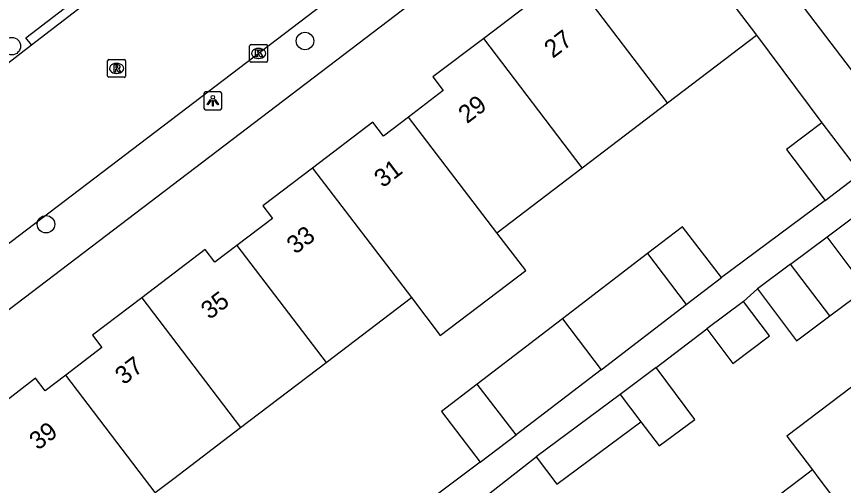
# Model space of a CAD drawing. Extents: x 160037 to 160839, y 385326 to 386441.
# Drawn here: x 160402.85 to 160449.09, y 385749.61 to 385775.85 of the extents above; entities that cross this region are included whole.
import ezdxf

# ---------------------------------------------------------------- set-up
doc = ezdxf.new("R2010")
doc.units = 0
for name, color, linetype in [('IMGEO_Boom', 7, 'Continuous'), ('IMGEO_Kolk', 7, 'Continuous'), ('IMGEO_Lichtpunt', 7, 'Continuous'), ('IMGEO_Muur', 7, 'Continuous'), ('IMGEO_Pand', 7, 'Continuous'), ('IMGEO_Pand_nummerreeks', 7, 'Continuous'), ('IMGEO_Rijbaan_lokaal_gesloten', 7, 'Continuous'), ('IMGEO_Rijbaan_lokaal_open', 7, 'Continuous'), ('IMGEO_Rioolput', 7, 'Continuous'), ('IMGEO_Voetpad_open', 7, 'Continuous')]:
    doc.layers.add(name, color=color, linetype=linetype)

msp = doc.modelspace()

# ---------------------------------------------------------------- linework, layer by layer
at = {"layer": 'IMGEO_Boom'}
for centre in [(160418.981, 385774.477), (160402.589, 385774.189), (160404.501, 385764.222)]:
    msp.add_circle(centre, 0.489, dxfattribs=at)
at = {"layer": 'IMGEO_Kolk'}
for p, q in [((160415.964, 385774.283), (160416.816, 385774.283)), ((160415.889, 385773.357), (160415.889, 385774.209)), ((160416.377, 385774.063), (160416.402, 385774.063)), ((160416.89, 385774.209), (160416.89, 385773.357)), ((160416.4, 385773.503), (160416.375, 385773.503)), ((160416.816, 385773.283), (160415.964, 385773.283))]:
    msp.add_line(p, q, dxfattribs=at)
for points in [[(160415.964, 385774.283), (160416.816, 385774.283)], [(160415.889, 385773.357), (160415.889, 385774.209)], [(160416.21, 385773.983), (160416.333, 385773.983), (160416.333, 385773.832), (160416.463, 385773.983), (160416.627, 385773.983), (160416.481, 385773.832), (160416.634, 385773.583), (160416.482, 385773.583), (160416.397, 385773.747), (160416.333, 385773.68), (160416.333, 385773.583), (160416.21, 385773.583), (160416.21, 385773.983)], [(160416.89, 385774.209), (160416.89, 385773.357)], [(160416.816, 385773.283), (160415.964, 385773.283)]]:
    msp.add_lwpolyline(points, dxfattribs=at)
for centre, start, end in [((160415.966, 385774.207), 91.552, 178.448), ((160415.966, 385774.207), 91.552, 178.448), ((160416.814, 385774.207), 1.552, 88.448), ((160416.814, 385774.207), 1.552, 88.448), ((160415.966, 385773.359), 181.552, 268.448), ((160415.966, 385773.359), 181.552, 268.448), ((160416.814, 385773.359), 271.552, 358.448), ((160416.814, 385773.359), 271.552, 358.448)]:
    msp.add_arc(centre, 0.0765, start, end, dxfattribs=at)
for centre, major_axis, ratio, start_param, end_param in [((160416.376, 385773.783), (-0.387, 0.002), 0.722429, 4.712389, 7.853982), ((160416.401, 385773.783), (-0.39, 0.002), 0.717154, 1.570796, 4.712389)]:
    msp.add_ellipse(centre, major_axis=major_axis, ratio=ratio, start_param=start_param, end_param=end_param, dxfattribs=at)
at = {"layer": 'IMGEO_Lichtpunt'}
for p, q in [((160413.331, 385771.531), (160413.331, 385770.724)), ((160413.331, 385771.531), (160413.331, 385770.724)), ((160414.233, 385771.626), (160413.425, 385771.626)), ((160414.233, 385771.626), (160413.425, 385771.626)), ((160414.327, 385770.724), (160414.327, 385771.531)), ((160414.327, 385770.724), (160414.327, 385771.531)), ((160413.425, 385770.63), (160414.233, 385770.63)), ((160413.425, 385770.63), (160414.233, 385770.63))]:
    msp.add_line(p, q, dxfattribs=at)
for points in [[(160413.705, 385771.195), (160413.744, 385771.167), (160413.556, 385770.905), (160413.518, 385770.932), (160413.705, 385771.195)], [(160413.807, 385771.147), (160413.854, 385771.147), (160413.854, 385770.825), (160413.807, 385770.825), (160413.807, 385771.147)], [(160413.917, 385771.167), (160413.955, 385771.194), (160414.142, 385770.932), (160414.103, 385770.904), (160413.917, 385771.167)]]:
    msp.add_lwpolyline(points, dxfattribs=at)
msp.add_circle((160413.83, 385771.329), 0.0994, dxfattribs=at)
for centre, start, end in [((160413.425, 385771.531), 90, 180), ((160413.425, 385771.531), 90, 180), ((160414.233, 385771.531), 0, 90), ((160414.233, 385771.531), 0, 90), ((160413.425, 385770.724), 180, 270), ((160413.425, 385770.724), 180, 270), ((160414.233, 385770.724), 270, 0), ((160414.233, 385770.724), 270, 360)]:
    msp.add_arc(centre, 0.0946, start, end, dxfattribs=at)
at = {"layer": 'IMGEO_Muur'}
msp.add_lwpolyline([(160444.229, 385774.806), (160447.89, 385769.906)], dxfattribs=at)
at = {"layer": 'IMGEO_Pand'}
for points in [[(160439.203, 385781.418), (160444.229, 385774.806)], [(160434.275, 385777.561), (160432.774, 385776.42), (160432.251, 385777.109), (160428.974, 385774.619)], [(160439.255, 385771.019), (160434.275, 385777.561)], [(160439.255, 385771.019), (160444.229, 385774.806)], [(160428.974, 385774.619), (160426.137, 385772.462), (160426.718, 385771.698), (160424.779, 385770.223)], [(160434.481, 385767.385), (160428.974, 385774.619)], [(160434.481, 385767.385), (160439.255, 385771.019)], [(160424.779, 385770.223), (160423.376, 385769.157), (160422.785, 385769.934), (160419.411, 385767.369)], [(160429.707, 385763.75), (160424.779, 385770.223)], [(160447.89, 385769.906), (160445.907, 385768.401), (160448.063, 385765.56)], [(160447.89, 385769.906), (160450.046, 385767.065)], [(160419.411, 385767.369), (160416.628, 385765.253), (160417.162, 385764.55), (160415.169, 385763.035)], [(160419.411, 385767.369), (160424.933, 385760.116)], [(160429.707, 385763.75), (160434.481, 385767.385)], [(160448.063, 385765.56), (160450.046, 385767.065)], [(160442.268, 385761.24), (160440.093, 385764.077), (160438.14, 385762.579)], [(160424.933, 385760.116), (160426.548, 385757.995), (160431.322, 385761.629), (160429.707, 385763.75)], [(160446.134, 385761.993), (160448.18, 385763.521)], [(160448.337, 385759.095), (160450.358, 385760.604), (160448.18, 385763.521)], [(160415.169, 385763.035), (160413.943, 385762.103), (160413.409, 385762.804), (160409.859, 385760.105)], [(160415.169, 385763.035), (160420.159, 385756.481)], [(160438.14, 385762.579), (160433.378, 385758.928)], [(160438.14, 385762.579), (160440.305, 385759.734)], [(160446.134, 385761.993), (160444.29, 385760.616)], [(160448.337, 385759.095), (160446.134, 385761.993)], [(160440.305, 385759.734), (160442.268, 385761.24)], [(160444.29, 385760.616), (160446.468, 385757.699), (160448.337, 385759.095)], [(160409.859, 385760.105), (160407.104, 385758.011), (160407.626, 385757.323), (160405.606, 385755.787)], [(160409.859, 385760.105), (160415.385, 385752.847)], [(160420.159, 385756.481), (160424.933, 385760.116)], [(160435.544, 385756.083), (160440.305, 385759.734)], [(160443.505, 385759.903), (160441.455, 385758.362)], [(160441.455, 385758.362), (160442.908, 385756.429), (160444.958, 385757.97), (160443.505, 385759.903)], [(160433.378, 385758.928), (160428.617, 385755.277)], [(160433.378, 385758.928), (160435.544, 385756.083)], [(160415.385, 385752.847), (160420.159, 385756.481)], [(160405.606, 385755.787), (160404.446, 385754.906), (160403.905, 385755.617), (160400.314, 385752.834)], [(160410.611, 385749.212), (160410.011, 385750), (160405.606, 385755.787)], [(160435.544, 385756.083), (160430.783, 385752.432)], [(160438.623, 385756.205), (160436.602, 385754.7)], [(160437.762, 385753.175), (160438.793, 385751.82), (160440.784, 385753.302), (160438.623, 385756.205)], [(160452.129, 385754.107), (160450.698, 385755.989), (160445.921, 385752.358), (160447.353, 385750.475)], [(160428.617, 385755.277), (160426.611, 385753.739), (160428.786, 385750.901)], [(160430.783, 385752.432), (160428.617, 385755.277)], [(160436.602, 385754.7), (160431.915, 385751.209)], [(160436.602, 385754.7), (160437.762, 385753.175)], [(160431.915, 385751.209), (160433.058, 385749.673), (160437.762, 385753.175)], [(160410.611, 385749.212), (160411.646, 385750), (160415.385, 385752.847)], [(160428.786, 385750.901), (160430.783, 385752.432)], [(160447.353, 385750.475), (160446.728, 385750), (160442.577, 385746.843)], [(160447.353, 385750.475), (160447.714, 385750), (160452.864, 385743.228)]]:
    msp.add_lwpolyline(points, dxfattribs=at)
at = {"layer": 'IMGEO_Rijbaan_lokaal_gesloten'}
for points in [[(160430.014, 385784.168), (160420.803, 385777.146), (160400.437, 385761.634), (160385.133, 385750), (160358.201, 385729.526)], [(160403.685, 385774.26), (160408.525, 385777.99)], [(160332.826, 385720.277), (160337.658, 385723.913), (160352.828, 385735.505), (160371.922, 385750), (160380.496, 385756.509), (160399.366, 385770.932), (160403.685, 385774.26)]]:
    msp.add_lwpolyline(points, dxfattribs=at)
at = {"layer": 'IMGEO_Rijbaan_lokaal_open'}
msp.add_lwpolyline([(160466.313, 385750.996), (160460.541, 385758.433), (160440.269, 385785.051)], dxfattribs=at)
at = {"layer": 'IMGEO_Rioolput'}
for p, q in [((160407.948, 385772.517), (160407.948, 385773.369)), ((160408.023, 385773.443), (160408.875, 385773.443)), ((160408.949, 385773.369), (160408.949, 385772.517)), ((160408.436, 385773.223), (160408.461, 385773.223)), ((160408.875, 385772.443), (160408.023, 385772.443)), ((160408.459, 385772.663), (160408.434, 385772.663))]:
    msp.add_line(p, q, dxfattribs=at)
for points in [[(160407.948, 385772.517), (160407.948, 385773.369)], [(160408.023, 385773.443), (160408.875, 385773.443)], [(160408.949, 385773.369), (160408.949, 385772.517)], [(160408.537, 385773.141), (160408.285, 385773.143), (160408.285, 385772.743)], [(160408.285, 385772.743), (160408.409, 385772.743), (160408.409, 385772.905), (160408.42, 385772.905)], [(160408.463, 385773.062), (160408.409, 385773.062), (160408.409, 385772.981)], [(160408.409, 385772.981), (160408.461, 385772.981)], [(160408.467, 385772.876), (160408.538, 385772.743), (160408.678, 385772.743), (160408.613, 385772.869)], [(160408.875, 385772.443), (160408.023, 385772.443)]]:
    msp.add_lwpolyline(points, dxfattribs=at)
for centre, radius, start, end in [((160408.025, 385773.367), 0.0765, 91.552, 178.448), ((160408.025, 385773.367), 0.0765, 91.552, 178.448), ((160408.873, 385773.367), 0.0765, 1.552, 88.448), ((160408.873, 385773.367), 0.0765, 1.552, 88.448), ((160408.419, 385772.852), 0.0533, 26.0293, 88.6989), ((160408.445, 385773.17), 0.19, 274.7715, 282.9687), ((160408.469, 385772.966), 0.0964, 77.0061, 93.1865), ((160408.483, 385773.023), 0.0378, 276.6634, 79.6772), ((160408.536, 385773.031), 0.109, 350.3612, 89.416), ((160408.534, 385773.031), 0.112, 277.5842, 350.9817), ((160408.518, 385772.816), 0.108, 29.5134, 73.7905), ((160408.025, 385772.519), 0.0765, 181.552, 268.448), ((160408.025, 385772.519), 0.0765, 181.552, 268.448), ((160408.873, 385772.519), 0.0765, 271.552, 358.448), ((160408.873, 385772.519), 0.0765, 271.552, 358.448)]:
    msp.add_arc(centre, radius, start, end, dxfattribs=at)
for centre, major_axis, ratio, start_param, end_param in [((160408.435, 385772.943), (-0.387, 0.002), 0.722429, 4.712389, 7.853982), ((160408.46, 385772.943), (-0.39, 0.002), 0.717154, 1.570796, 4.712389)]:
    msp.add_ellipse(centre, major_axis=major_axis, ratio=ratio, start_param=start_param, end_param=end_param, dxfattribs=at)
at = {"layer": 'IMGEO_Voetpad_open'}
for points in [[(160359.486, 385726.76), (160389.993, 385750), (160433.573, 385783.199)], [(160403.685, 385774.26), (160403.38, 385774.656), (160408.22, 385778.386), (160408.525, 385777.99)], [(160444.229, 385774.806), (160447.89, 385769.906)], [(160448.063, 385765.56), (160442.268, 385761.24)], [(160448.18, 385763.521), (160451.094, 385765.697)], [(160443.505, 385759.903), (160444.29, 385760.616)], [(160438.623, 385756.205), (160441.455, 385758.362)], [(160429.076, 385748.994), (160431.915, 385751.209)], [(160428.786, 385750.901), (160423.172, 385746.702)]]:
    msp.add_lwpolyline(points, dxfattribs=at)

# ---------------------------------------------------------------- texts
at = {"layer": 'IMGEO_Pand_nummerreeks'}
for s, rotation, p in [('27', 37.2948, (160432.842, 385773.474)), ('29', 37.2948, (160428.043, 385769.819)), ('31', 37.2938, (160423.335, 385766.232)), ('33', 37.2948, (160418.446, 385762.509)), ('35', 37.2948, (160413.647, 385758.854)), ('37', 37.2948, (160408.848, 385755.199)), ('39', 37.2948, (160404.05, 385751.544))]:
    msp.add_text(s, height=1, rotation=rotation, dxfattribs=at).set_placement(p)

doc.saveas('drawing.dxf')
